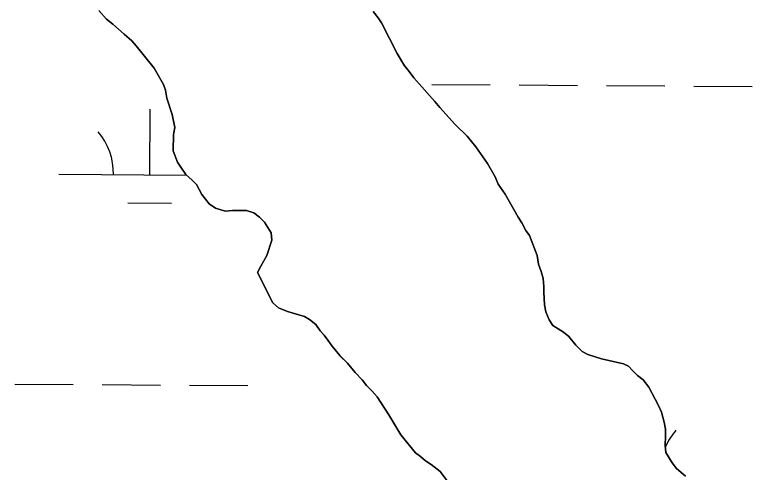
# Model space of a CAD drawing. Extents: x 3172231 to 3210228, y 940198 to 965780.
# Drawn here: x 3194200.8 to 3194605.9, y 951051.3 to 951302.6 of the extents above; entities that cross this region are included whole.
import ezdxf

# ---------------------------------------------------------------- set-up
doc = ezdxf.new("R2010")
doc.units = 0
for name, color, linetype in [('V-SITE-VEGE', 7, 'Continuous'), ('V-TOPO-SHOR', 7, 'Continuous'), ('V-WETL-SWMP', 7, 'Continuous')]:
    doc.layers.add(name, color=color, linetype=linetype)

msp = doc.modelspace()

# ---------------------------------------------------------------- linework, layer by layer
at = {"layer": 'V-SITE-VEGE'}
for points in [[(3194247.044, 951304.992), (3194251.224, 951300.208), (3194254.695, 951297.484), (3194260.948, 951292.028), (3194265.118, 951288.278), (3194267.559, 951285.544), (3194277.32, 951273.23), (3194282.571, 951264.321), (3194283.634, 951261.228), (3194284.365, 951256.756), (3194287.205, 951247.824), (3194288.651, 951240.601), (3194287.998, 951236.804), (3194287.736, 951227.844), (3194290.206, 951221.663), (3194291.955, 951218.921), (3194294.748, 951214.815), (3194298.224, 951211.747), (3194300.657, 951209.357), (3194303.466, 951203.868), (3194307.648, 951198.74), (3194311.118, 951196.36), (3194316.301, 951194.685), (3194320.432, 951195.07), (3194328.014, 951195.139), (3194332.161, 951193.8), (3194335.284, 951191.416), (3194338.065, 951188.686), (3194341.565, 951182.862), (3194341.948, 951178.731), (3194339.27, 951170.432), (3194335.878, 951164.544), (3194334.188, 951161.083), (3194342.614, 951144.277), (3194345.741, 951141.551), (3194350.585, 951139.528), (3194359.913, 951136.86), (3194362.686, 951135.162), (3194366.158, 951132.438), (3194368.601, 951129.016), (3194370.69, 951126.622), (3194372.783, 951123.885), (3194375.228, 951120.461), (3194379.41, 951115.333), (3194383.584, 951111.237), (3194387.766, 951106.107), (3194391.596, 951102.009), (3194394.037, 951098.928), (3194397.167, 951095.856), (3194399.952, 951092.78), (3194406.247, 951082.848), (3194412.897, 951071.883), (3194420.915, 951061.966), (3194423.69, 951059.924), (3194426.469, 951057.538), (3194429.59, 951055.501), (3194434.448, 951051.755)], [(3194464.638, 951213.643), (3194460.435, 951220.842), (3194454.146, 951230.087), (3194449.27, 951235.899), (3194442.661, 951242.385), (3194434.305, 951251.611), (3194431.516, 951255.029), (3194420.024, 951268.015), (3194416.885, 951272.124), (3194414.796, 951274.514), (3194410.939, 951281.37), (3194402.17, 951298.172), (3194400.421, 951300.912), (3194397.631, 951304.333)], [(3194569.203, 951049.224), (3194564.341, 951053.311), (3194561.899, 951056.392), (3194558.399, 951062.214), (3194558.021, 951066.001), (3194558.315, 951071.174), (3194558.281, 951074.965), (3194557.556, 951078.748), (3194556.126, 951084.248), (3194554.369, 951088.023), (3194549.108, 951097.966), (3194545.966, 951102.07), (3194542.845, 951104.454), (3194540.062, 951107.186), (3194537.973, 951109.576), (3194535.204, 951110.93), (3194523.121, 951113.574), (3194515.516, 951115.915), (3194512.397, 951117.608), (3194508.92, 951121.02), (3194505.086, 951125.811), (3194502.307, 951128.196), (3194496.415, 951131.932), (3194494.318, 951135.012), (3194492.552, 951139.477), (3194491.827, 951143.26), (3194491.422, 951150.147), (3194491.389, 951153.248), (3194491.004, 951157.725), (3194489.935, 951161.505), (3194488.518, 951165.626), (3194487.784, 951170.445), (3194483.545, 951181.43), (3194481.452, 951184.168), (3194479.347, 951188.283), (3194477.252, 951191.365), (3194470.241, 951204.048), (3194466.399, 951209.527), (3194464.638, 951213.643)], [(3194434.448, 951051.755), (3194438.286, 951046.623)]]:
    msp.add_lwpolyline(points, dxfattribs=at)
at = {"layer": 'V-TOPO-SHOR'}
for points in [[(3194434.448, 951051.755), (3194429.59, 951055.501), (3194426.469, 951057.538), (3194423.69, 951059.924), (3194420.915, 951061.966), (3194412.897, 951071.883), (3194406.247, 951082.848), (3194399.952, 951092.782), (3194397.167, 951095.856), (3194394.037, 951098.928), (3194391.596, 951102.009), (3194387.766, 951106.107), (3194383.584, 951111.237), (3194379.41, 951115.333), (3194375.228, 951120.461), (3194372.783, 951123.885), (3194370.69, 951126.622), (3194368.601, 951129.016), (3194366.158, 951132.438), (3194362.686, 951135.162), (3194359.913, 951136.86), (3194350.585, 951139.528), (3194345.741, 951141.551), (3194342.616, 951144.277), (3194334.188, 951161.083), (3194335.878, 951164.544), (3194339.27, 951170.434), (3194341.948, 951178.731), (3194341.565, 951182.862), (3194338.065, 951188.686), (3194335.284, 951191.416), (3194332.161, 951193.8), (3194328.014, 951195.139), (3194320.432, 951195.07), (3194316.301, 951194.685), (3194311.118, 951196.36), (3194307.648, 951198.74), (3194303.466, 951203.868), (3194300.659, 951209.357), (3194298.224, 951211.747), (3194294.748, 951214.815), (3194291.955, 951218.923), (3194290.206, 951221.663), (3194287.736, 951227.844), (3194287.998, 951236.804), (3194288.651, 951240.601), (3194287.205, 951247.824), (3194284.365, 951256.756), (3194283.634, 951261.228), (3194282.571, 951264.321), (3194277.32, 951273.23), (3194267.557, 951285.544), (3194265.118, 951288.278), (3194260.948, 951292.028), (3194254.695, 951297.484), (3194251.224, 951300.208), (3194247.044, 951304.992)], [(3194397.631, 951304.333), (3194400.421, 951300.912), (3194402.17, 951298.172), (3194410.939, 951281.37), (3194414.796, 951274.514), (3194416.885, 951272.122), (3194420.024, 951268.015), (3194431.516, 951255.029), (3194434.305, 951251.611), (3194442.661, 951242.385), (3194449.27, 951235.899), (3194454.146, 951230.087), (3194460.435, 951220.842), (3194464.638, 951213.645)], [(3194464.638, 951213.645), (3194466.399, 951209.527), (3194470.241, 951204.048), (3194477.252, 951191.365), (3194479.347, 951188.283), (3194481.452, 951184.168), (3194483.545, 951181.43), (3194487.784, 951170.445), (3194488.518, 951165.626), (3194489.935, 951161.505), (3194491.004, 951157.725), (3194491.391, 951153.248), (3194491.42, 951150.147), (3194491.827, 951143.26), (3194492.552, 951139.477), (3194494.318, 951135.012), (3194496.415, 951131.932), (3194502.307, 951128.196), (3194505.086, 951125.811), (3194508.92, 951121.022), (3194512.397, 951117.608), (3194515.514, 951115.915), (3194523.119, 951113.574), (3194535.204, 951110.93), (3194537.973, 951109.576), (3194540.062, 951107.184), (3194542.845, 951104.454), (3194545.966, 951102.07), (3194549.108, 951097.966), (3194554.369, 951088.023), (3194556.126, 951084.248), (3194557.556, 951078.748), (3194558.281, 951074.965), (3194558.315, 951071.174), (3194558.021, 951066.003), (3194558.399, 951062.216), (3194561.899, 951056.392), (3194564.341, 951053.311), (3194569.203, 951049.224)], [(3194438.286, 951046.623), (3194434.448, 951051.755)]]:
    msp.add_lwpolyline(points, dxfattribs=at)
at = {"layer": 'V-WETL-SWMP'}
for p, q in [((3194247.044, 951304.993), (3194251.224, 951300.208)), ((3194400.42, 951300.913), (3194397.632, 951304.332)), ((3194251.224, 951300.208), (3194254.695, 951297.484)), ((3194402.169, 951298.172), (3194400.42, 951300.913)), ((3194254.695, 951297.484), (3194260.948, 951292.029)), ((3194410.94, 951281.37), (3194402.169, 951298.172)), ((3194260.948, 951292.029), (3194265.118, 951288.278)), ((3194265.118, 951288.278), (3194267.556, 951285.544)), ((3194267.556, 951285.544), (3194277.319, 951273.23)), ((3194414.795, 951274.514), (3194410.94, 951281.37)), ((3194277.319, 951273.23), (3194282.571, 951264.32)), ((3194416.884, 951272.122), (3194414.795, 951274.514)), ((3194420.024, 951268.016), (3194416.884, 951272.122)), ((3194431.516, 951255.029), (3194420.024, 951268.016)), ((3194282.571, 951264.32), (3194283.634, 951261.229)), ((3194429.912, 951264.358), (3194461.911, 951264.14)), ((3194477.91, 951264.031), (3194509.91, 951263.814)), ((3194525.909, 951263.705), (3194557.909, 951263.487)), ((3194573.908, 951263.378), (3194605.907, 951263.16)), ((3194283.634, 951261.229), (3194284.365, 951256.756)), ((3194284.365, 951256.756), (3194287.205, 951247.824)), ((3194434.305, 951251.61), (3194431.516, 951255.029)), ((3194274.978, 951214.67), (3194275.223, 951250.669)), ((3194442.661, 951242.384), (3194434.305, 951251.61)), ((3194287.205, 951247.824), (3194288.651, 951240.601)), ((3194449.269, 951235.899), (3194442.661, 951242.384)), ((3194288.651, 951240.601), (3194287.997, 951236.804)), ((3194287.997, 951236.804), (3194287.736, 951227.843)), ((3194454.147, 951230.086), (3194449.269, 951235.899)), ((3194460.436, 951220.841), (3194454.147, 951230.086)), ((3194287.736, 951227.843), (3194290.206, 951221.664)), ((3194290.206, 951221.664), (3194291.954, 951218.923)), ((3194291.954, 951218.923), (3194294.749, 951214.814)), ((3194464.638, 951213.645), (3194460.436, 951220.841)), ((3194224.979, 951215.01), (3194295.067, 951214.533)), ((3194294.749, 951214.814), (3194298.224, 951211.746)), ((3194298.224, 951211.746), (3194300.658, 951209.356)), ((3194466.399, 951209.526), (3194464.638, 951213.645)), ((3194300.658, 951209.356), (3194303.466, 951203.869)), ((3194470.241, 951204.049), (3194466.399, 951209.526)), ((3194303.466, 951203.869), (3194307.649, 951198.74)), ((3194477.251, 951191.365), (3194470.241, 951204.049)), ((3194262.873, 951199.321), (3194286.872, 951199.157)), ((3194307.649, 951198.74), (3194311.117, 951196.36)), ((3194311.117, 951196.36), (3194316.301, 951194.685)), ((3194316.301, 951194.685), (3194320.433, 951195.069)), ((3194320.433, 951195.069), (3194328.013, 951195.139)), ((3194328.013, 951195.139), (3194332.16, 951193.8)), ((3194332.16, 951193.8), (3194335.284, 951191.417)), ((3194335.284, 951191.417), (3194338.066, 951188.686)), ((3194479.347, 951188.283), (3194477.251, 951191.365)), ((3194338.066, 951188.686), (3194341.566, 951182.861)), ((3194481.453, 951184.168), (3194479.347, 951188.283)), ((3194341.566, 951182.861), (3194341.949, 951178.73)), ((3194483.546, 951181.431), (3194481.453, 951184.168)), ((3194487.784, 951170.444), (3194483.546, 951181.431)), ((3194341.949, 951178.73), (3194339.27, 951170.435)), ((3194339.27, 951170.435), (3194335.879, 951164.545)), ((3194488.518, 951165.626), (3194487.784, 951170.444)), ((3194489.935, 951161.505), (3194488.518, 951165.626)), ((3194335.879, 951164.545), (3194334.189, 951161.084)), ((3194491.004, 951157.724), (3194489.935, 951161.505)), ((3194334.189, 951161.084), (3194342.616, 951144.278)), ((3194491.39, 951153.248), (3194491.004, 951157.724)), ((3194491.419, 951150.147), (3194491.39, 951153.248)), ((3194491.828, 951143.26), (3194491.419, 951150.147)), ((3194342.616, 951144.278), (3194345.742, 951141.551)), ((3194345.742, 951141.551), (3194350.585, 951139.528)), ((3194492.553, 951139.476), (3194491.828, 951143.26)), ((3194350.585, 951139.528), (3194359.914, 951136.859)), ((3194359.914, 951136.859), (3194362.686, 951135.162)), ((3194494.317, 951135.013), (3194492.553, 951139.476)), ((3194362.686, 951135.162), (3194366.158, 951132.438)), ((3194496.414, 951131.931), (3194494.317, 951135.013)), ((3194366.158, 951132.438), (3194368.602, 951129.015)), ((3194368.602, 951129.015), (3194370.691, 951126.622)), ((3194502.306, 951128.196), (3194496.414, 951131.931)), ((3194370.691, 951126.622), (3194372.784, 951123.885)), ((3194505.085, 951125.81), (3194502.306, 951128.196)), ((3194508.92, 951121.022), (3194505.085, 951125.81)), ((3194372.784, 951123.885), (3194375.228, 951120.462)), ((3194512.398, 951117.608), (3194508.92, 951121.022)), ((3194375.228, 951120.462), (3194379.411, 951115.332)), ((3194515.515, 951115.914), (3194512.398, 951117.608)), ((3194379.411, 951115.332), (3194383.585, 951111.236)), ((3194523.118, 951113.573), (3194515.515, 951115.914)), ((3194535.203, 951110.93), (3194523.118, 951113.573)), ((3194383.585, 951111.236), (3194387.767, 951106.107)), ((3194537.972, 951109.577), (3194535.203, 951110.93)), ((3194540.062, 951107.185), (3194537.972, 951109.577)), ((3194387.767, 951106.107), (3194391.596, 951102.008)), ((3194542.844, 951104.454), (3194540.062, 951107.185)), ((3194545.967, 951102.071), (3194542.844, 951104.454)), ((3194391.596, 951102.008), (3194394.037, 951098.929)), ((3194549.107, 951097.965), (3194545.967, 951102.071)), ((3194200.786, 951099.74), (3194232.785, 951099.522)), ((3194248.785, 951099.413), (3194280.784, 951099.195)), ((3194296.783, 951099.087), (3194328.783, 951098.869)), ((3194394.037, 951098.929), (3194397.167, 951095.857)), ((3194554.369, 951088.022), (3194549.107, 951097.965)), ((3194397.167, 951095.857), (3194399.952, 951092.782)), ((3194399.952, 951092.782), (3194406.247, 951082.848)), ((3194556.127, 951084.248), (3194554.369, 951088.022)), ((3194557.556, 951078.748), (3194556.127, 951084.248)), ((3194406.247, 951082.848), (3194412.897, 951071.883)), ((3194558.281, 951074.964), (3194557.556, 951078.748)), ((3194558.316, 951071.174), (3194558.281, 951074.964)), ((3194412.897, 951071.883), (3194420.915, 951061.966)), ((3194558.02, 951066.003), (3194558.316, 951071.174)), ((3194558.4, 951062.216), (3194558.02, 951066.003)), ((3194420.915, 951061.966), (3194423.691, 951059.924)), ((3194423.691, 951059.924), (3194426.469, 951057.538)), ((3194561.9, 951056.391), (3194558.4, 951062.216)), ((3194426.469, 951057.538), (3194429.59, 951055.5)), ((3194564.341, 951053.312), (3194561.9, 951056.391)), ((3194429.59, 951055.5), (3194434.449, 951051.755)), ((3194434.449, 951051.755), (3194438.287, 951046.622)), ((3194569.203, 951049.223), (3194564.341, 951053.312))]:
    msp.add_line(p, q, dxfattribs=at)
for centre, start, end in [((3194219.739, 951215.52), 358.83817, 40.38182), ((3194330.223, 951214.768), 180.25261, 180.38182), ((3194590.551, 951051.131), 138.83816, 156.91916)]:
    msp.add_arc(centre, 35.246, start, end, dxfattribs=at)

doc.saveas('drawing.dxf')
